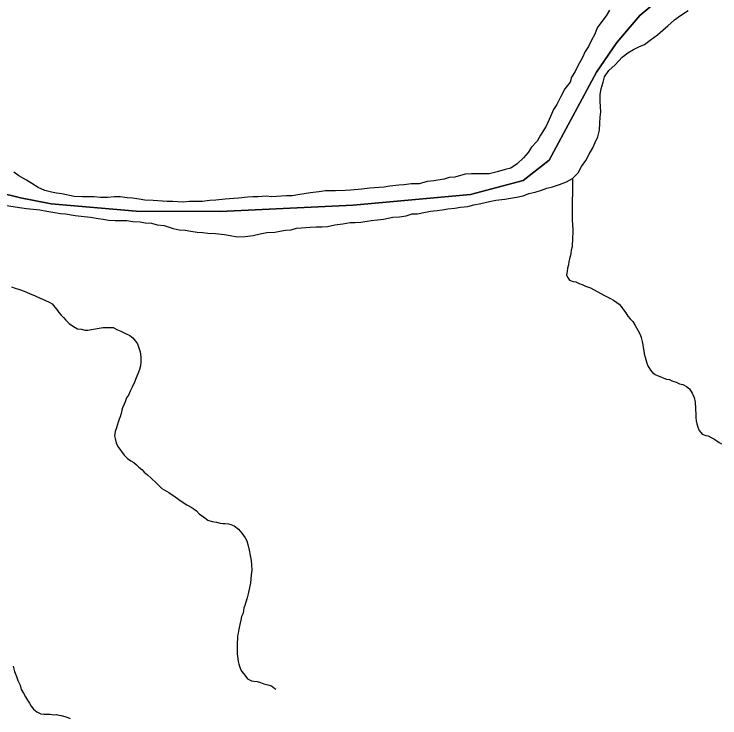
# Model space of a CAD drawing. Extents: x -59 to 82, y -3 to 49.
# Drawn here: x -51.194 to -50.627, y 44.506 to 45.072 of the extents above; entities that cross this region are included whole.
import ezdxf

# ---------------------------------------------------------------- set-up
doc = ezdxf.new("R2010")
doc.units = 0
for name, color, linetype in [('GM_X_Corporation', 7, 'Continuous'), ('GM_X_Major_River', 7, 'Continuous'), ('GM_X_Minor_River', 7, 'Continuous')]:
    doc.layers.add(name, color=color, linetype=linetype)

msp = doc.modelspace()

# ---------------------------------------------------------------- linework, layer by layer
at = {"layer": 'GM_X_Corporation'}
for p, q in [((-50.6911, 45.07046), (-50.64928, 45.10543)), ((-50.64928, 45.10543), (-50.6911, 45.07046)), ((-50.70965, 45.04884), (-50.6911, 45.07046)), ((-50.6911, 45.07046), (-50.70965, 45.04884)), ((-50.72588, 45.02499), (-50.70965, 45.04884)), ((-50.70965, 45.04884), (-50.72588, 45.02499)), ((-50.76395, 44.95402), (-50.72588, 45.02499)), ((-50.72588, 45.02499), (-50.76395, 44.95402)), ((-50.78488, 44.93767), (-50.76395, 44.95402)), ((-50.76395, 44.95402), (-50.78488, 44.93767)), ((-50.82716, 44.92661), (-50.78488, 44.93767)), ((-50.78488, 44.93767), (-50.82716, 44.92661)), ((-51.20971, 44.92881), (-51.18913, 44.92389)), ((-51.18913, 44.92389), (-51.20971, 44.92881)), ((-51.18913, 44.92389), (-51.16436, 44.91904)), ((-51.16436, 44.91904), (-51.18913, 44.92389)), ((-50.92148, 44.91798), (-50.82716, 44.92661)), ((-50.82716, 44.92661), (-50.92148, 44.91798)), ((-51.16436, 44.91904), (-51.09594, 44.91313)), ((-51.09594, 44.91313), (-51.16436, 44.91904)), ((-51.02839, 44.9129), (-50.92148, 44.91798)), ((-50.92148, 44.91798), (-51.02839, 44.9129)), ((-51.09594, 44.91313), (-51.02839, 44.9129)), ((-51.02839, 44.9129), (-51.09594, 44.91313))]:
    msp.add_line(p, q, dxfattribs=at)
at = {"layer": 'GM_X_Major_River'}
for p, q in [((-50.71811, 45.07033), (-50.72151, 45.06577)), ((-50.71548, 45.07488), (-50.71811, 45.07033)), ((-50.66322, 45.06699), (-50.6583, 45.07041)), ((-50.6583, 45.07041), (-50.65226, 45.07459)), ((-50.72151, 45.06577), (-50.72529, 45.06046)), ((-50.66851, 45.06205), (-50.66322, 45.06699)), ((-50.72529, 45.06046), (-50.72717, 45.05553)), ((-50.67682, 45.05484), (-50.67266, 45.05863)), ((-50.67266, 45.05863), (-50.66851, 45.06205)), ((-50.72717, 45.05553), (-50.73019, 45.05022)), ((-50.68287, 45.05066), (-50.67682, 45.05484)), ((-50.73019, 45.05022), (-50.73245, 45.04566)), ((-50.69194, 45.04534), (-50.6874, 45.04724)), ((-50.6874, 45.04724), (-50.68287, 45.05066)), ((-50.73509, 45.04149), (-50.73735, 45.03618)), ((-50.73245, 45.04566), (-50.73509, 45.04149)), ((-50.70064, 45.0404), (-50.6961, 45.04306)), ((-50.6961, 45.04306), (-50.69194, 45.04534)), ((-50.73735, 45.03618), (-50.74075, 45.03048)), ((-50.71084, 45.0309), (-50.70518, 45.03698)), ((-50.70518, 45.03698), (-50.70064, 45.0404)), ((-50.74075, 45.03048), (-50.74301, 45.02555)), ((-50.71613, 45.02635), (-50.71084, 45.0309)), ((-50.74301, 45.02555), (-50.74603, 45.021)), ((-50.71953, 45.02103), (-50.71613, 45.02635)), ((-50.74603, 45.021), (-50.74715, 45.01683)), ((-50.72065, 45.01686), (-50.71953, 45.02103)), ((-50.74715, 45.01683), (-50.75131, 45.01151)), ((-50.72216, 45.01155), (-50.72065, 45.01686)), ((-50.75131, 45.01151), (-50.7547, 45.00544)), ((-50.7229, 45.007), (-50.72216, 45.01155)), ((-50.72289, 45.00131), (-50.7229, 45.007)), ((-50.7547, 45.00544), (-50.75771, 44.99899)), ((-50.7225, 44.99297), (-50.72289, 45.00131)), ((-50.75771, 44.99899), (-50.76036, 44.99481)), ((-50.76036, 44.99481), (-50.76299, 44.98912)), ((-50.72286, 44.9888), (-50.7225, 44.99297)), ((-50.76299, 44.98912), (-50.76638, 44.98153)), ((-50.72323, 44.98387), (-50.72286, 44.9888)), ((-50.76638, 44.98153), (-50.77091, 44.97432)), ((-50.7236, 44.97818), (-50.72323, 44.98387)), ((-50.77091, 44.97432), (-50.77355, 44.96939)), ((-50.72472, 44.97287), (-50.7236, 44.97818)), ((-50.77355, 44.96939), (-50.77808, 44.96445)), ((-50.72887, 44.96414), (-50.72699, 44.96831)), ((-50.72699, 44.96831), (-50.72472, 44.97287)), ((-50.77808, 44.96445), (-50.78073, 44.96028)), ((-50.73189, 44.95883), (-50.72887, 44.96414)), ((-50.7845, 44.9561), (-50.78979, 44.95117)), ((-50.78073, 44.96028), (-50.7845, 44.9561)), ((-50.73453, 44.95389), (-50.73189, 44.95883)), ((-50.78979, 44.95117), (-50.79471, 44.94775)), ((-50.73792, 44.94896), (-50.73453, 44.95389)), ((-51.19029, 44.94152), (-51.19447, 44.94455)), ((-50.80568, 44.9447), (-50.81211, 44.94317)), ((-50.79925, 44.9466), (-50.80568, 44.9447)), ((-50.79471, 44.94775), (-50.79925, 44.9466)), ((-50.74056, 44.94403), (-50.73792, 44.94896)), ((-51.18423, 44.93811), (-51.19029, 44.94152)), ((-50.84844, 44.93895), (-50.85677, 44.93742)), ((-50.84428, 44.94009), (-50.84844, 44.93895)), ((-50.83974, 44.94048), (-50.84428, 44.94009)), ((-50.83142, 44.94277), (-50.83974, 44.94048)), ((-50.8265, 44.94315), (-50.83142, 44.94277)), ((-50.81741, 44.94317), (-50.8265, 44.94315)), ((-50.81211, 44.94317), (-50.81741, 44.94317)), ((-50.75001, 44.93681), (-50.7451, 44.93947)), ((-50.7451, 44.93947), (-50.74056, 44.94403)), ((-51.18006, 44.93547), (-51.18423, 44.93811)), ((-51.17475, 44.93206), (-51.18006, 44.93547)), ((-50.89197, 44.93321), (-50.89651, 44.93244)), ((-50.88478, 44.93397), (-50.89197, 44.93321)), ((-50.88061, 44.93436), (-50.88478, 44.93397)), ((-50.87493, 44.93513), (-50.88061, 44.93436)), ((-50.8685, 44.93513), (-50.87493, 44.93513)), ((-50.86207, 44.93704), (-50.8685, 44.93513)), ((-50.85677, 44.93742), (-50.86207, 44.93704)), ((-50.76136, 44.93262), (-50.75568, 44.93453)), ((-50.75568, 44.93453), (-50.75001, 44.93681)), ((-51.16945, 44.92979), (-51.17475, 44.93206)), ((-51.16415, 44.92828), (-51.16945, 44.92979)), ((-51.15998, 44.92753), (-51.16415, 44.92828)), ((-51.15582, 44.92716), (-51.15998, 44.92753)), ((-50.95593, 44.92781), (-50.96085, 44.92704)), ((-50.94912, 44.92858), (-50.95593, 44.92781)), ((-50.94382, 44.92934), (-50.94912, 44.92858)), ((-50.93587, 44.92935), (-50.94382, 44.92934)), ((-50.92792, 44.92974), (-50.93587, 44.92935)), ((-50.92376, 44.93013), (-50.92792, 44.92974)), ((-50.91468, 44.9309), (-50.92376, 44.93013)), ((-50.90824, 44.93167), (-50.91468, 44.9309)), ((-50.90067, 44.93206), (-50.90824, 44.93167)), ((-50.89651, 44.93244), (-50.90067, 44.93206)), ((-50.78028, 44.92729), (-50.77536, 44.92843)), ((-50.77536, 44.92843), (-50.77006, 44.92996)), ((-50.77006, 44.92996), (-50.7659, 44.93148)), ((-50.7659, 44.93148), (-50.76136, 44.93262)), ((-51.14597, 44.92489), (-51.15582, 44.92716)), ((-51.13915, 44.92452), (-51.14597, 44.92489)), ((-51.13499, 44.92453), (-51.13915, 44.92452)), ((-51.12969, 44.92454), (-51.13499, 44.92453)), ((-51.12477, 44.92417), (-51.12969, 44.92454)), ((-51.11909, 44.92417), (-51.12477, 44.92417)), ((-51.11341, 44.92456), (-51.11909, 44.92417)), ((-51.10887, 44.92457), (-51.11341, 44.92456)), ((-51.10319, 44.92382), (-51.10887, 44.92457)), ((-51.09902, 44.92344), (-51.10319, 44.92382)), ((-51.09372, 44.92269), (-51.09902, 44.92344)), ((-51.08918, 44.92194), (-51.09372, 44.92269)), ((-51.08236, 44.92157), (-51.08918, 44.92194)), ((-51.03201, 44.92202), (-51.03693, 44.92163)), ((-51.02444, 44.92279), (-51.03201, 44.92202)), ((-51.01763, 44.92317), (-51.02444, 44.92279)), ((-51.01347, 44.92356), (-51.01763, 44.92317)), ((-51.00665, 44.92433), (-51.01347, 44.92356)), ((-51.00211, 44.92471), (-51.00665, 44.92433)), ((-50.99795, 44.92472), (-51.00211, 44.92471)), ((-50.99151, 44.92511), (-50.99795, 44.92472)), ((-50.98697, 44.92473), (-50.99151, 44.92511)), ((-50.9794, 44.92512), (-50.98697, 44.92473)), ((-50.97523, 44.92551), (-50.9794, 44.92512)), ((-50.97069, 44.92551), (-50.97523, 44.92551)), ((-50.96615, 44.92628), (-50.97069, 44.92551)), ((-50.96085, 44.92704), (-50.96615, 44.92628)), ((-50.81206, 44.9208), (-50.80676, 44.92194)), ((-50.80676, 44.92194), (-50.79958, 44.92271)), ((-50.79958, 44.92271), (-50.79503, 44.92348)), ((-50.79503, 44.92348), (-50.79011, 44.92424)), ((-50.79011, 44.92424), (-50.78482, 44.92539)), ((-50.78482, 44.92539), (-50.78028, 44.92729)), ((-51.20577, 44.91836), (-51.18986, 44.91611)), ((-51.071, 44.92083), (-51.08236, 44.92157)), ((-51.06646, 44.92083), (-51.071, 44.92083)), ((-51.05813, 44.92047), (-51.06646, 44.92083)), ((-51.05321, 44.92085), (-51.05813, 44.92047)), ((-51.04299, 44.92086), (-51.05321, 44.92085)), ((-51.03693, 44.92163), (-51.04299, 44.92086)), ((-50.83969, 44.91545), (-50.83515, 44.91622)), ((-50.83515, 44.91622), (-50.82947, 44.91698)), ((-50.82947, 44.91698), (-50.82455, 44.91813)), ((-50.82455, 44.91813), (-50.81887, 44.91927)), ((-50.81887, 44.91927), (-50.81206, 44.9208)), ((-51.18986, 44.91611), (-51.18418, 44.91536)), ((-51.18418, 44.91536), (-51.17888, 44.91461)), ((-51.17888, 44.91461), (-51.17358, 44.91424)), ((-51.17358, 44.91424), (-51.1679, 44.91311)), ((-51.1679, 44.91311), (-51.16298, 44.91236)), ((-51.16298, 44.91236), (-51.15692, 44.91123)), ((-51.15692, 44.91123), (-51.15275, 44.91085)), ((-51.15275, 44.91085), (-51.14518, 44.90973)), ((-50.87904, 44.90933), (-50.87413, 44.91086)), ((-50.87413, 44.91086), (-50.86996, 44.91086)), ((-50.86996, 44.91086), (-50.86353, 44.91239)), ((-50.86353, 44.91239), (-50.85937, 44.91315)), ((-50.85937, 44.91315), (-50.85407, 44.91354)), ((-50.85407, 44.91354), (-50.8499, 44.9143)), ((-50.8499, 44.9143), (-50.84536, 44.91506)), ((-50.84536, 44.91506), (-50.83969, 44.91545)), ((-51.14518, 44.90973), (-51.14026, 44.90898)), ((-51.14026, 44.90898), (-51.13268, 44.90823)), ((-51.13268, 44.90823), (-51.12662, 44.9071)), ((-51.12662, 44.9071), (-51.12246, 44.90672)), ((-51.12246, 44.90672), (-51.11829, 44.90597)), ((-51.11829, 44.90597), (-51.11299, 44.9056)), ((-51.11299, 44.9056), (-51.10353, 44.90561)), ((-51.10353, 44.90561), (-51.09861, 44.90486)), ((-51.09861, 44.90486), (-51.09292, 44.90449)), ((-50.91538, 44.90435), (-50.90705, 44.9055)), ((-50.90705, 44.9055), (-50.90213, 44.90627)), ((-50.90213, 44.90627), (-50.89721, 44.90665)), ((-50.89721, 44.90665), (-50.88964, 44.90818)), ((-50.88964, 44.90818), (-50.88434, 44.90857)), ((-50.88434, 44.90857), (-50.87904, 44.90933)), ((-51.09292, 44.90449), (-51.08876, 44.90374)), ((-51.08876, 44.90374), (-51.08384, 44.90336)), ((-51.08384, 44.90336), (-51.07929, 44.90223)), ((-51.07929, 44.90223), (-51.07361, 44.90148)), ((-51.07361, 44.90148), (-51.06641, 44.89922)), ((-51.06641, 44.89922), (-51.06149, 44.89809)), ((-50.97139, 44.89821), (-50.96723, 44.89935)), ((-50.96723, 44.89935), (-50.96307, 44.89974)), ((-50.96307, 44.89974), (-50.95625, 44.90013)), ((-50.95625, 44.90013), (-50.95133, 44.90051)), ((-50.95133, 44.90051), (-50.94641, 44.90052)), ((-50.94641, 44.90052), (-50.94225, 44.9009)), ((-50.94225, 44.9009), (-50.93619, 44.90205)), ((-50.93619, 44.90205), (-50.92976, 44.90282)), ((-50.92976, 44.90282), (-50.92408, 44.90396)), ((-50.92408, 44.90396), (-50.91992, 44.90397)), ((-50.91992, 44.90397), (-50.91538, 44.90435)), ((-51.06149, 44.89809), (-51.05657, 44.89771)), ((-51.05657, 44.89771), (-51.05202, 44.89696)), ((-51.05202, 44.89696), (-51.0471, 44.89621)), ((-51.0471, 44.89621), (-51.04256, 44.89584)), ((-51.04256, 44.89584), (-51.03839, 44.89546)), ((-51.03839, 44.89546), (-51.03233, 44.89509)), ((-51.03233, 44.89509), (-51.02514, 44.89434)), ((-51.02514, 44.89434), (-51.02059, 44.89359)), ((-51.02059, 44.89359), (-51.01492, 44.89246)), ((-51.00848, 44.89285), (-51.00204, 44.89362)), ((-51.00204, 44.89362), (-50.99637, 44.89476)), ((-50.99637, 44.89476), (-50.99107, 44.89591)), ((-50.99107, 44.89591), (-50.98464, 44.8963)), ((-50.98464, 44.8963), (-50.98047, 44.89706)), ((-50.98047, 44.89706), (-50.97593, 44.89782)), ((-50.97593, 44.89782), (-50.97139, 44.89821)), ((-51.01492, 44.89246), (-51.00848, 44.89285))]:
    msp.add_line(p, q, dxfattribs=at)
at = {"layer": 'GM_X_Minor_River'}
for p, q in [((-50.7451, 44.93947), (-50.74538, 44.91022)), ((-50.74538, 44.91022), (-50.74535, 44.90642)), ((-50.74535, 44.90642), (-50.74531, 44.90186)), ((-50.74531, 44.90186), (-50.7449, 44.89844)), ((-50.74488, 44.89578), (-50.74523, 44.89198)), ((-50.7449, 44.89844), (-50.74488, 44.89578)), ((-50.7452, 44.88894), (-50.74557, 44.88703)), ((-50.74523, 44.89198), (-50.7452, 44.88894)), ((-50.74555, 44.88437), (-50.74628, 44.8817)), ((-50.74557, 44.88703), (-50.74555, 44.88437)), ((-50.747, 44.87676), (-50.74775, 44.87485)), ((-50.74664, 44.87904), (-50.747, 44.87676)), ((-50.74628, 44.8817), (-50.74664, 44.87904)), ((-50.74811, 44.87257), (-50.74847, 44.86991)), ((-50.74775, 44.87485), (-50.74811, 44.87257)), ((-50.7492, 44.86724), (-50.74956, 44.86458)), ((-50.74847, 44.86991), (-50.7492, 44.86724)), ((-50.74956, 44.86458), (-50.74992, 44.86191)), ((-50.74992, 44.86191), (-50.74915, 44.86002)), ((-50.74915, 44.86002), (-50.74761, 44.85775)), ((-50.74761, 44.85775), (-50.74456, 44.85663)), ((-50.74456, 44.85663), (-50.74266, 44.85626)), ((-50.74266, 44.85626), (-50.73923, 44.85476)), ((-50.73923, 44.85476), (-50.73733, 44.85402)), ((-50.73733, 44.85402), (-50.73466, 44.85289)), ((-51.19641, 44.85239), (-51.19336, 44.85127)), ((-51.19336, 44.85127), (-51.18993, 44.85015)), ((-51.18993, 44.85015), (-51.18613, 44.84866)), ((-51.18613, 44.84866), (-51.18193, 44.84678)), ((-50.73466, 44.85289), (-50.73085, 44.8514)), ((-50.73085, 44.8514), (-50.72246, 44.84689)), ((-51.18193, 44.84678), (-51.17736, 44.84492)), ((-51.17736, 44.84492), (-51.17317, 44.84304)), ((-51.17317, 44.84304), (-51.16936, 44.84155)), ((-50.72246, 44.84689), (-50.71903, 44.84502)), ((-50.71903, 44.84502), (-50.71521, 44.84314)), ((-50.71521, 44.84314), (-50.71216, 44.84164)), ((-51.16936, 44.84155), (-51.16555, 44.83967)), ((-51.16555, 44.83967), (-51.16364, 44.83855)), ((-51.16364, 44.83855), (-51.16134, 44.8359)), ((-50.71216, 44.84164), (-50.70949, 44.83976)), ((-50.70949, 44.83976), (-50.70758, 44.83825)), ((-50.70758, 44.83825), (-50.70604, 44.83636)), ((-51.16134, 44.8359), (-51.15981, 44.83401)), ((-51.15981, 44.83401), (-51.15827, 44.83174)), ((-51.15827, 44.83174), (-51.15635, 44.82947)), ((-50.70604, 44.83636), (-50.70412, 44.83371)), ((-50.70412, 44.83371), (-50.70221, 44.83145)), ((-50.70221, 44.83145), (-50.70067, 44.8288)), ((-51.15635, 44.82947), (-51.15444, 44.82759)), ((-51.15444, 44.82759), (-51.15252, 44.82532)), ((-50.70067, 44.8288), (-50.69875, 44.82653)), ((-50.69875, 44.82653), (-50.69683, 44.82426)), ((-51.15252, 44.82532), (-51.14984, 44.82268)), ((-51.14984, 44.82268), (-51.1464, 44.82042)), ((-51.1464, 44.82042), (-51.14335, 44.81854)), ((-50.69683, 44.82426), (-50.69491, 44.82123)), ((-50.69491, 44.82123), (-50.6926, 44.81745)), ((-51.14335, 44.81854), (-51.13993, 44.81818)), ((-51.13993, 44.81818), (-51.13727, 44.81744)), ((-51.13727, 44.81744), (-51.13499, 44.81746)), ((-51.13499, 44.81746), (-51.12589, 44.81904)), ((-51.12589, 44.81904), (-51.12247, 44.81944)), ((-51.12247, 44.81944), (-51.11944, 44.81946)), ((-51.11944, 44.81946), (-51.11716, 44.81948)), ((-51.11716, 44.81948), (-51.1145, 44.8195)), ((-51.1145, 44.8195), (-51.11107, 44.81762)), ((-51.11107, 44.81762), (-51.1084, 44.8165)), ((-51.1084, 44.8165), (-51.10459, 44.81462)), ((-51.10459, 44.81462), (-51.10116, 44.81313)), ((-50.6926, 44.81745), (-50.69068, 44.81404)), ((-50.69068, 44.81404), (-50.68989, 44.81138)), ((-51.10116, 44.81313), (-51.09886, 44.81124)), ((-51.09886, 44.81124), (-51.09657, 44.8086)), ((-51.09657, 44.8086), (-51.09503, 44.80633)), ((-50.68989, 44.81138), (-50.68911, 44.80835)), ((-50.68911, 44.80835), (-50.68871, 44.80569)), ((-51.09503, 44.80633), (-51.09386, 44.80329)), ((-51.09386, 44.80329), (-51.0927, 44.79988)), ((-50.68871, 44.80569), (-50.68831, 44.80341)), ((-50.68831, 44.80341), (-50.68791, 44.80075)), ((-51.0927, 44.79988), (-51.09229, 44.79608)), ((-50.68791, 44.80075), (-50.68751, 44.79848)), ((-50.68751, 44.79848), (-50.68673, 44.79582)), ((-51.09226, 44.79228), (-51.09261, 44.78885)), ((-51.09229, 44.79608), (-51.09226, 44.79228)), ((-50.68673, 44.79582), (-50.68634, 44.79392)), ((-50.68634, 44.79392), (-50.68555, 44.79088)), ((-51.09334, 44.78581), (-51.09408, 44.78352)), ((-51.09261, 44.78885), (-51.09334, 44.78581)), ((-50.68555, 44.79088), (-50.68477, 44.78861)), ((-50.68477, 44.78861), (-50.68247, 44.7852)), ((-51.09408, 44.78352), (-51.09594, 44.77895)), ((-50.68247, 44.7852), (-50.68093, 44.78331)), ((-50.68093, 44.78331), (-50.67864, 44.78181)), ((-50.67864, 44.78181), (-50.67636, 44.78068)), ((-50.67636, 44.78068), (-50.67407, 44.77994)), ((-51.09744, 44.77552), (-51.0993, 44.7717)), ((-51.09594, 44.77895), (-51.09744, 44.77552)), ((-50.67407, 44.77994), (-50.67178, 44.77881)), ((-50.67178, 44.77881), (-50.6695, 44.77807)), ((-50.6695, 44.77807), (-50.66722, 44.7777)), ((-50.66722, 44.7777), (-50.66531, 44.77658)), ((-50.66531, 44.77658), (-50.66188, 44.77546)), ((-50.66188, 44.77546), (-50.65922, 44.77434)), ((-50.65922, 44.77434), (-50.65655, 44.77359)), ((-51.0993, 44.7717), (-51.10079, 44.76827)), ((-50.65655, 44.77359), (-50.6535, 44.77209)), ((-50.6535, 44.77209), (-50.65121, 44.77021)), ((-50.65121, 44.77021), (-50.6489, 44.76681)), ((-51.10379, 44.76292), (-51.1049, 44.75988)), ((-51.10229, 44.76522), (-51.10379, 44.76292)), ((-51.10079, 44.76827), (-51.10229, 44.76522)), ((-50.6489, 44.76681), (-50.64736, 44.76339)), ((-50.64736, 44.76339), (-50.64657, 44.7596)), ((-51.10565, 44.75797), (-51.10714, 44.75492)), ((-51.1049, 44.75988), (-51.10565, 44.75797)), ((-50.64657, 44.7596), (-50.6461, 44.74934)), ((-51.10751, 44.75301), (-51.10824, 44.75035)), ((-51.10714, 44.75492), (-51.10751, 44.75301)), ((-51.10898, 44.74768), (-51.10972, 44.74577)), ((-51.10824, 44.75035), (-51.10898, 44.74768)), ((-50.6461, 44.74934), (-50.64608, 44.74706)), ((-50.64608, 44.74706), (-50.64568, 44.7444)), ((-51.1112, 44.74082), (-51.11195, 44.73892)), ((-51.11047, 44.74349), (-51.1112, 44.74082)), ((-51.10972, 44.74577), (-51.11047, 44.74349)), ((-50.64568, 44.7444), (-50.64529, 44.74212)), ((-50.64529, 44.74212), (-50.6445, 44.73946)), ((-51.11306, 44.73587), (-51.11341, 44.73245)), ((-51.11195, 44.73892), (-51.11306, 44.73587)), ((-50.6445, 44.73946), (-50.64334, 44.73681)), ((-50.64334, 44.73681), (-50.64104, 44.73378)), ((-51.11341, 44.73245), (-51.11302, 44.73017)), ((-51.11302, 44.73017), (-51.11223, 44.72675)), ((-50.64104, 44.73378), (-50.63799, 44.73267)), ((-50.63799, 44.73267), (-50.63609, 44.7323)), ((-50.63609, 44.7323), (-50.6338, 44.73117)), ((-50.6338, 44.73117), (-50.63152, 44.73005)), ((-50.63152, 44.73005), (-50.62923, 44.72854)), ((-51.11223, 44.72675), (-51.11068, 44.72372)), ((-51.11068, 44.72372), (-51.10569, 44.71691)), ((-50.62923, 44.72854), (-50.62732, 44.72704)), ((-50.62732, 44.72704), (-50.62541, 44.72591)), ((-51.10569, 44.71691), (-51.10302, 44.71427)), ((-51.10302, 44.71427), (-51.10034, 44.71238)), ((-51.10034, 44.71238), (-51.09805, 44.71088)), ((-51.09805, 44.71088), (-51.09576, 44.70899)), ((-51.09576, 44.70899), (-51.09384, 44.70711)), ((-51.09384, 44.70711), (-51.09155, 44.70522)), ((-51.09155, 44.70522), (-51.08964, 44.70334)), ((-51.08964, 44.70334), (-51.08696, 44.70107)), ((-51.08696, 44.70107), (-51.0839, 44.69843)), ((-51.0839, 44.69843), (-51.08007, 44.69466)), ((-51.08007, 44.69466), (-51.07548, 44.69013)), ((-51.07548, 44.69013), (-51.06976, 44.68674)), ((-51.06976, 44.68674), (-51.06479, 44.68336)), ((-51.06479, 44.68336), (-51.05983, 44.67997)), ((-51.05983, 44.67997), (-51.05525, 44.67696)), ((-51.05525, 44.67696), (-51.05181, 44.67508)), ((-51.05181, 44.67508), (-51.04952, 44.67358)), ((-51.04952, 44.67358), (-51.04761, 44.67207)), ((-51.04761, 44.67207), (-51.04531, 44.6698)), ((-51.04531, 44.6698), (-51.04188, 44.66717)), ((-51.04188, 44.66717), (-51.03844, 44.66453)), ((-51.03844, 44.66453), (-51.03501, 44.66341)), ((-51.03501, 44.66341), (-51.03159, 44.66305)), ((-51.03159, 44.66305), (-51.02855, 44.66231)), ((-51.02855, 44.66231), (-51.02626, 44.66195)), ((-51.02626, 44.66195), (-51.02437, 44.66196)), ((-51.02437, 44.66196), (-51.02171, 44.6616)), ((-51.02171, 44.6616), (-51.0198, 44.66123)), ((-51.0198, 44.66123), (-51.01714, 44.66011)), ((-51.01714, 44.66011), (-51.0137, 44.65747)), ((-51.0137, 44.65747), (-51.01101, 44.65407)), ((-51.01101, 44.65407), (-51.00986, 44.65218)), ((-51.00986, 44.65218), (-51.00832, 44.65029)), ((-51.00832, 44.65029), (-51.00717, 44.64801)), ((-51.00717, 44.64801), (-51.00638, 44.64498)), ((-51.00638, 44.64498), (-51.00521, 44.64042)), ((-51.00521, 44.64042), (-51.00441, 44.63625)), ((-51.00441, 44.63625), (-51.00362, 44.63207)), ((-51.00362, 44.63207), (-51.00321, 44.62865)), ((-51.00321, 44.62865), (-51.00318, 44.62447)), ((-51.00318, 44.62447), (-51.00353, 44.62067)), ((-51.00388, 44.61724), (-51.00423, 44.6142)), ((-51.00353, 44.62067), (-51.00388, 44.61724)), ((-51.00423, 44.6142), (-51.00606, 44.60544)), ((-51.00606, 44.60544), (-51.00679, 44.60201)), ((-51.0079, 44.59858), (-51.00864, 44.59592)), ((-51.00679, 44.60201), (-51.0079, 44.59858)), ((-51.00939, 44.59401), (-51.01011, 44.58982)), ((-51.00864, 44.59592), (-51.00939, 44.59401)), ((-51.01123, 44.58715), (-51.01197, 44.58411)), ((-51.01011, 44.58982), (-51.01123, 44.58715)), ((-51.01197, 44.58411), (-51.0127, 44.58068)), ((-51.01343, 44.57688), (-51.01416, 44.57383)), ((-51.0127, 44.58068), (-51.01343, 44.57688)), ((-51.01416, 44.57383), (-51.01452, 44.57154)), ((-51.01452, 44.57154), (-51.0145, 44.56888)), ((-51.0145, 44.56888), (-51.01486, 44.5666)), ((-51.01486, 44.5666), (-51.01484, 44.56432)), ((-51.01484, 44.56432), (-51.01483, 44.56204)), ((-51.01483, 44.56204), (-51.0148, 44.55976)), ((-51.0148, 44.55976), (-51.01478, 44.55709)), ((-51.01478, 44.55709), (-51.01437, 44.5533)), ((-51.01437, 44.5533), (-51.01397, 44.55102)), ((-51.01397, 44.55102), (-51.01358, 44.54874)), ((-51.01358, 44.54874), (-51.01241, 44.5457)), ((-51.19508, 44.54711), (-51.1939, 44.54293)), ((-51.1939, 44.54293), (-51.19235, 44.53876)), ((-51.01241, 44.5457), (-51.01125, 44.54305)), ((-51.01125, 44.54305), (-51.00972, 44.54116)), ((-51.19235, 44.53876), (-51.19118, 44.53573)), ((-51.00972, 44.54116), (-51.0078, 44.53889)), ((-51.0078, 44.53889), (-51.00665, 44.537)), ((-51.00665, 44.537), (-51.00322, 44.5355)), ((-51.19118, 44.53573), (-51.18926, 44.53194)), ((-51.18926, 44.53194), (-51.18847, 44.52852)), ((-51.00322, 44.5355), (-51.00132, 44.53513)), ((-51.00132, 44.53513), (-50.99865, 44.53477)), ((-50.99865, 44.53477), (-50.99599, 44.53403)), ((-50.99599, 44.53403), (-50.99332, 44.53291)), ((-50.99332, 44.53291), (-50.99028, 44.53217)), ((-50.99028, 44.53217), (-50.98724, 44.53143)), ((-50.98724, 44.53143), (-50.98456, 44.52917)), ((-51.18847, 44.52852), (-51.18654, 44.52549)), ((-51.18654, 44.52549), (-51.185, 44.52246)), ((-50.98456, 44.52917), (-50.9838, 44.52879)), ((-51.185, 44.52246), (-51.18346, 44.51981)), ((-51.18346, 44.51981), (-51.18192, 44.51754)), ((-51.18192, 44.51754), (-51.18038, 44.51489)), ((-51.18038, 44.51489), (-51.17847, 44.51262)), ((-51.17847, 44.51262), (-51.17579, 44.51036)), ((-51.17579, 44.51036), (-51.17274, 44.50886)), ((-51.17274, 44.50886), (-51.17008, 44.5085)), ((-51.17008, 44.5085), (-51.1678, 44.50851)), ((-51.1678, 44.50851), (-51.16514, 44.50853)), ((-51.16514, 44.50853), (-51.1621, 44.50817)), ((-51.1621, 44.50817), (-51.1602, 44.50819)), ((-51.1602, 44.50819), (-51.1583, 44.50782)), ((-51.1583, 44.50782), (-51.1564, 44.50745)), ((-51.1564, 44.50745), (-51.15336, 44.50671)), ((-51.15336, 44.50671), (-51.15107, 44.50597)), ((-51.15107, 44.50597), (-51.14917, 44.50522))]:
    msp.add_line(p, q, dxfattribs=at)

doc.saveas('drawing.dxf')
